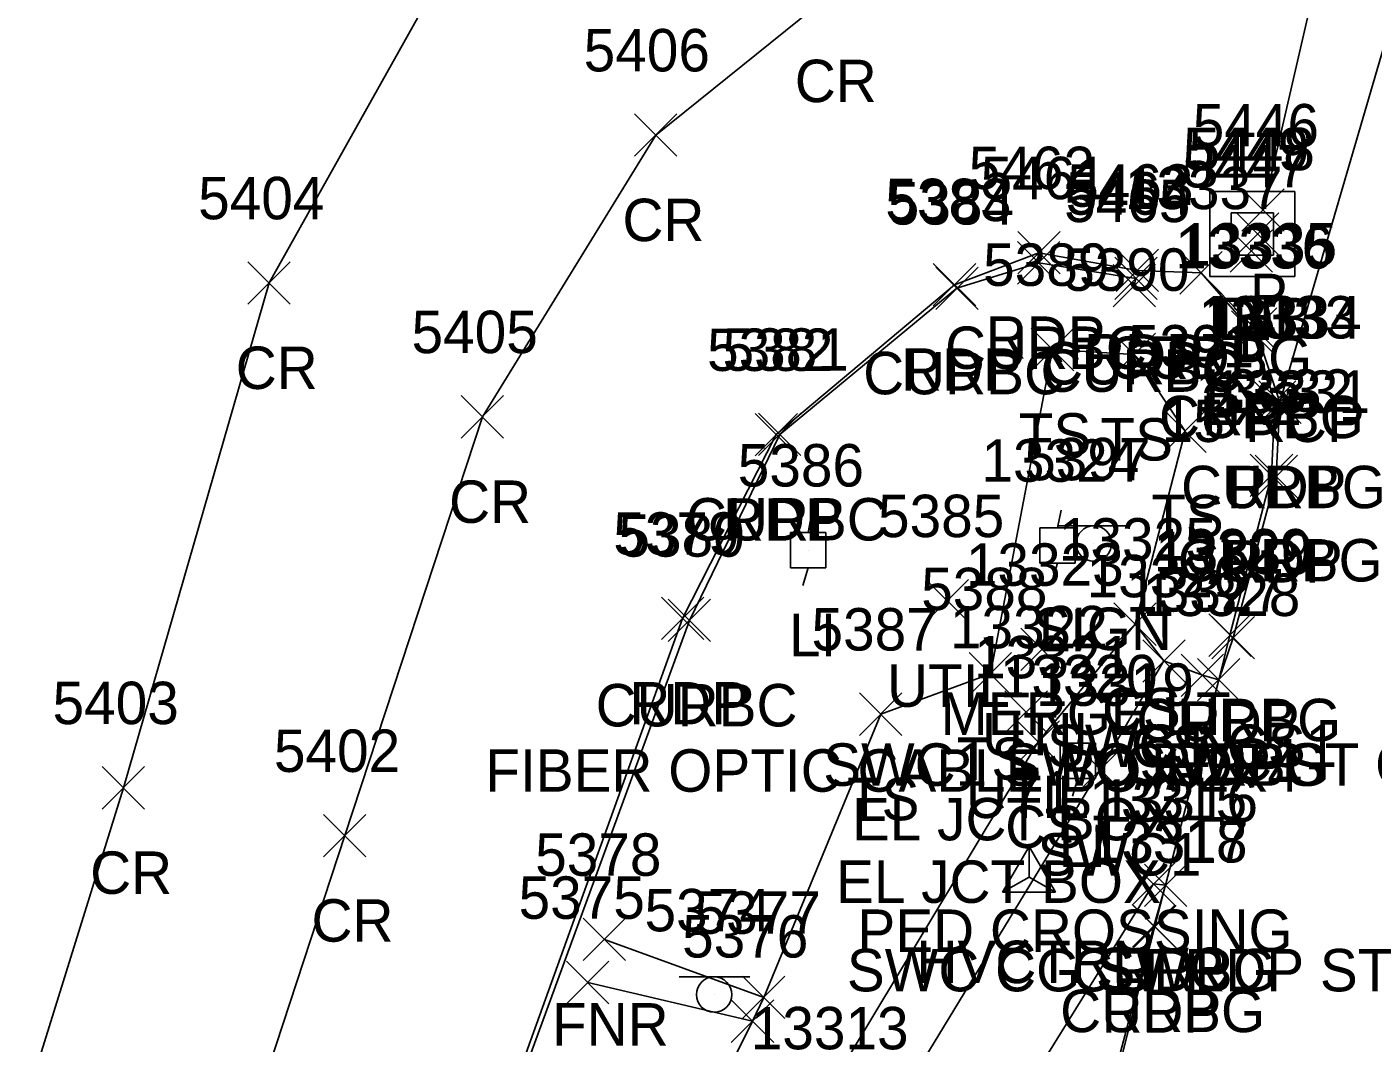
# Model space of a CAD drawing. Extents: x 1462089 to 1464015, y 730534 to 736144.
# Drawn here: x 1462420.6 to 1462484, y 731071.3 to 731119.2 of the extents above; entities that cross this region are included whole.
import ezdxf

# ---------------------------------------------------------------- set-up
doc = ezdxf.new("R2010")
doc.units = 0
for name, color, linetype in [('C_A', 7, 'Continuous'), ('C_I', 7, 'Continuous'), ('CPSM', 7, 'Continuous'), ('D_A', 7, 'Continuous'), ('D_C', 7, 'Continuous'), ('D_I', 7, 'Continuous'), ('D_TIC', 7, 'Continuous'), ('DCP', 7, 'Continuous'), ('DS', 7, 'Continuous'), ('L_A', 7, 'Continuous'), ('L_I', 7, 'Continuous'), ('L_TIC', 7, 'Continuous'), ('LELB', 7, 'Continuous'), ('LFNC', 7, 'Continuous'), ('P_A', 7, 'Continuous'), ('P_I', 7, 'Continuous'), ('P_TIC', 7, 'Continuous'), ('PET', 7, 'Continuous'), ('PRC', 7, 'Continuous'), ('R_A', 7, 'Continuous'), ('R_I', 7, 'Continuous'), ('R_TIC', 7, 'Continuous'), ('RC', 7, 'Continuous'), ('RSW', 7, 'Continuous'), ('S_A', 7, 'Continuous'), ('S_C', 7, 'Continuous'), ('S_I', 7, 'Continuous'), ('SSGN', 7, 'Continuous'), ('U_A', 7, 'Continuous'), ('U_C', 7, 'Continuous'), ('U_I', 7, 'Continuous'), ('UDEFAULT', 7, 'Continuous'), ('ULP', 7, 'Continuous')]:
    doc.layers.add(name, color=color, linetype=linetype)

msp = doc.modelspace()

# ---------------------------------------------------------------- linework, layer by layer
at = {"layer": 'CPSM'}
for p, q in [((1462466.581, 731078.433), (1462467.831, 731080.598)), ((1462469.081, 731078.433), (1462467.831, 731080.598)), ((1462467.831, 731079.154), (1462467.831, 731080.598)), ((1462466.581, 731078.433), (1462467.831, 731079.154)), ((1462467.831, 731079.154), (1462467.831, 731079.154)), ((1462467.831, 731079.154), (1462469.081, 731078.433)), ((1462466.581, 731078.433), (1462469.081, 731078.433))]:
    msp.add_line(p, q, dxfattribs=at)
at = {"layer": 'D_TIC'}
for points in [[(1462477.856, 731109.589), (1462479.856, 731111.589)], [(1462479.856, 731109.589), (1462477.856, 731111.589)], [(1462477.605, 731108.468), (1462479.605, 731110.468)], [(1462479.605, 731108.468), (1462477.605, 731110.468)], [(1462477.304, 731107.658), (1462479.304, 731109.658)], [(1462479.304, 731107.658), (1462477.304, 731109.658)]]:
    msp.add_lwpolyline(points, dxfattribs=at)
at = {"layer": 'DCP'}
msp.add_lwpolyline([(1462495.806, 731184.163), (1462478.856, 731110.589)], dxfattribs=at)
at = {"layer": 'DS'}
for p, q in [((1462476.35, 731111.465), (1462480.35, 731111.465)), ((1462476.35, 731107.465), (1462476.35, 731111.465)), ((1462480.35, 731111.465), (1462480.35, 731107.465)), ((1462477.35, 731108.465), (1462477.35, 731110.465)), ((1462477.35, 731110.465), (1462479.35, 731110.465)), ((1462479.35, 731110.465), (1462479.35, 731108.465)), ((1462478.356, 731109.467), (1462478.356, 731109.467)), ((1462478.356, 731109.467), (1462478.356, 731109.467)), ((1462479.35, 731108.465), (1462477.35, 731108.465)), ((1462480.35, 731107.465), (1462476.35, 731107.465))]:
    msp.add_line(p, q, dxfattribs=at)
at = {"layer": 'L_TIC'}
for points in [[(1462467.932, 731103.017), (1462469.932, 731105.017)], [(1462469.932, 731103.017), (1462467.932, 731105.017)], [(1462471.784, 731102.784), (1462473.784, 731104.784)], [(1462473.784, 731102.784), (1462471.784, 731104.784)], [(1462474.177, 731099.171), (1462476.177, 731101.171)], [(1462476.177, 731099.171), (1462474.177, 731101.171)], [(1462471.822, 731090.071), (1462473.822, 731092.071)], [(1462473.822, 731090.071), (1462471.822, 731092.071)], [(1462473.186, 731088.34), (1462475.186, 731090.34)], [(1462475.186, 731088.34), (1462473.186, 731090.34)], [(1462465.006, 731087.732), (1462467.006, 731089.732)], [(1462467.006, 731087.732), (1462465.006, 731089.732)], [(1462459.837, 731085.83), (1462461.837, 731087.83)], [(1462461.837, 731085.83), (1462459.837, 731087.83)], [(1462467.262, 731084.521), (1462469.262, 731086.521)], [(1462469.262, 731084.521), (1462467.262, 731086.521)], [(1462446.815, 731075.212), (1462448.815, 731077.212)], [(1462448.815, 731075.212), (1462446.815, 731077.212)], [(1462446.034, 731073.184), (1462448.034, 731075.184)], [(1462448.034, 731073.184), (1462446.034, 731075.184)], [(1462454.327, 731072.479), (1462456.327, 731074.479)], [(1462456.327, 731072.479), (1462454.327, 731074.479)], [(1462454.327, 731072.479), (1462456.327, 731074.479)], [(1462456.327, 731072.479), (1462454.327, 731074.479)], [(1462453.795, 731071.359), (1462455.795, 731073.359)], [(1462455.795, 731071.359), (1462453.795, 731073.359)], [(1462453.795, 731071.359), (1462455.795, 731073.359)], [(1462455.795, 731071.359), (1462453.795, 731073.359)]]:
    msp.add_lwpolyline(points, dxfattribs=at)
at = {"layer": 'LELB'}
for points in [[(1462388.784, 730976.66), (1462411.484, 730990.094), (1462421.935, 731006.514), (1462428.796, 731017.655), (1462436.067, 731033.981), (1462445.93, 731054.499), (1462454.795, 731072.359), (1462455.327, 731073.479), (1462460.837, 731086.83), (1462466.006, 731088.732), (1462468.932, 731104.017), (1462472.784, 731103.784), (1462475.177, 731100.171)], [(1462472.822, 731091.071), (1462475.177, 731100.171)], [(1462438.385, 730997.811), (1462437.442, 731000.874), (1462440.199, 731002.043), (1462438.722, 731007.676), (1462447.67, 731038.221), (1462450.051, 731039.02), (1462449.695, 731045.423), (1462457.738, 731068.033), (1462468.262, 731085.521), (1462472.822, 731091.071), (1462474.186, 731089.34)]]:
    msp.add_lwpolyline(points, dxfattribs=at)
at = {"layer": 'LFNC'}
for points in [[(1462455.327, 731073.479), (1462447.815, 731076.212)], [(1462447.034, 731074.184), (1462454.795, 731072.359)]]:
    msp.add_lwpolyline(points, dxfattribs=at)
at = {"layer": 'P_TIC'}
for points in [[(1462449.235, 731113.126), (1462451.235, 731115.126)], [(1462451.235, 731113.126), (1462449.235, 731115.126)], [(1462467.293, 731107.58), (1462469.293, 731109.58)], [(1462469.293, 731107.58), (1462467.293, 731109.58)], [(1462471.934, 731106.747), (1462473.934, 731108.747)], [(1462473.934, 731106.747), (1462471.934, 731108.747)], [(1462474.931, 731106.634), (1462476.931, 731108.634)], [(1462476.931, 731106.634), (1462474.931, 731108.634)], [(1462431.014, 731106.157), (1462433.014, 731108.157)], [(1462433.014, 731106.157), (1462431.014, 731108.157)], [(1462463.313, 731106.071), (1462465.313, 731108.071)], [(1462465.313, 731106.071), (1462463.313, 731108.071)], [(1462477.498, 731103.975), (1462479.498, 731105.975)], [(1462479.498, 731103.975), (1462477.498, 731105.975)], [(1462478.652, 731100.536), (1462480.652, 731102.536)], [(1462480.652, 731100.536), (1462478.652, 731102.536)], [(1462441.068, 731099.846), (1462443.068, 731101.846)], [(1462443.068, 731099.846), (1462441.068, 731101.846)], [(1462454.916, 731099.008), (1462456.916, 731101.008)], [(1462456.916, 731099.008), (1462454.916, 731101.008)], [(1462478.478, 731097.032), (1462480.478, 731099.032)], [(1462480.478, 731097.032), (1462478.478, 731099.032)], [(1462478.478, 731097.032), (1462480.478, 731099.032)], [(1462480.478, 731097.032), (1462478.478, 731099.032)], [(1462450.504, 731090.344), (1462452.504, 731092.344)], [(1462452.504, 731090.344), (1462450.504, 731092.344)], [(1462476.448, 731089.432), (1462478.448, 731091.432)], [(1462478.448, 731089.432), (1462476.448, 731091.432)], [(1462475.765, 731087.455), (1462477.765, 731089.455)], [(1462477.765, 731087.455), (1462475.765, 731089.455)], [(1462424.153, 731082.36), (1462426.153, 731084.36)], [(1462426.153, 731082.36), (1462424.153, 731084.36)], [(1462434.584, 731080.107), (1462436.584, 731082.107)], [(1462436.584, 731080.107), (1462434.584, 731082.107)], [(1462473.261, 731077.765), (1462475.261, 731079.765)], [(1462475.261, 731077.765), (1462473.261, 731079.765)], [(1462472.755, 731075.817), (1462474.755, 731077.817)], [(1462474.755, 731075.817), (1462472.755, 731077.817)]]:
    msp.add_lwpolyline(points, dxfattribs=at)
at = {"layer": 'PET'}
for points in [[(1462479.652, 731101.536), (1462491.671, 731142.677)], [(1462387.292, 730986.623), (1462398.522, 730993.91), (1462407.891, 731001.635), (1462416.71, 731011.448), (1462423.628, 731021.136), (1462432.283, 731037.778), (1462439.015, 731056.627), (1462451.504, 731091.344), (1462455.916, 731100.008), (1462464.313, 731107.071), (1462468.293, 731108.58), (1462472.934, 731107.747)], [(1462475.931, 731107.634), (1462472.934, 731107.747)], [(1462479.478, 731098.032), (1462479.652, 731101.536), (1462478.498, 731104.975), (1462475.931, 731107.634)], [(1462476.765, 731088.455), (1462477.448, 731090.432), (1462479.478, 731098.032)], [(1462474.261, 731078.765), (1462473.755, 731076.817)], [(1462473.755, 731076.817), (1462468.326, 731055.464)]]:
    msp.add_lwpolyline(points, dxfattribs=at)
at = {"layer": 'PRC'}
for points in [[(1462409.679, 731020.242), (1462411.132, 731022.358), (1462424.24, 731046.528), (1462435.584, 731081.107), (1462442.068, 731100.846), (1462450.235, 731114.126), (1462458.357, 731120.678), (1462472.223, 731125.09), (1462482.967, 731125.145)], [(1462400.806, 731025.082), (1462404.023, 731028.995), (1462414.273, 731048.406), (1462425.153, 731083.36), (1462432.014, 731107.157), (1462441.864, 731124.755)]]:
    msp.add_lwpolyline(points, dxfattribs=at)
at = {"layer": 'R_TIC'}
for points in [[(1462467.286, 731107.103), (1462469.286, 731109.103)], [(1462469.286, 731107.103), (1462467.286, 731109.103)], [(1462471.863, 731106.372), (1462473.863, 731108.372)], [(1462473.863, 731106.372), (1462471.863, 731108.372)], [(1462474.931, 731106.634), (1462476.931, 731108.634)], [(1462476.931, 731106.634), (1462474.931, 731108.634)], [(1462463.429, 731105.907), (1462465.429, 731107.907)], [(1462465.429, 731105.907), (1462463.429, 731107.907)], [(1462471.786, 731106.023), (1462473.786, 731108.023)], [(1462473.786, 731106.023), (1462471.786, 731108.023)], [(1462477.367, 731103.837), (1462479.367, 731105.837)], [(1462479.367, 731103.837), (1462477.367, 731105.837)], [(1462478.407, 731100.538), (1462480.407, 731102.538)], [(1462480.407, 731100.538), (1462478.407, 731102.538)], [(1462455.078, 731099.016), (1462457.078, 731101.016)], [(1462457.078, 731099.016), (1462455.078, 731101.016)], [(1462478.252, 731097.085), (1462480.252, 731099.085)], [(1462480.252, 731097.085), (1462478.252, 731099.085)], [(1462450.824, 731090.253), (1462452.824, 731092.253)], [(1462452.824, 731090.253), (1462450.824, 731092.253)], [(1462476.297, 731089.556), (1462478.297, 731091.556)], [(1462478.297, 731089.556), (1462476.297, 731091.556)], [(1462473.186, 731088.34), (1462475.186, 731090.34)], [(1462475.186, 731088.34), (1462473.186, 731090.34)], [(1462474.994, 731087.665), (1462476.994, 731089.665)], [(1462476.994, 731087.665), (1462474.994, 731089.665)], [(1462475.765, 731087.455), (1462477.765, 731089.455)], [(1462477.765, 731087.455), (1462475.765, 731089.455)], [(1462475.765, 731087.455), (1462477.765, 731089.455)], [(1462477.765, 731087.455), (1462475.765, 731089.455)], [(1462475.765, 731087.455), (1462477.765, 731089.455)], [(1462477.765, 731087.455), (1462475.765, 731089.455)], [(1462470.187, 731083.223), (1462472.187, 731085.223)], [(1462472.187, 731083.223), (1462470.187, 731085.223)], [(1462472.693, 731077.831), (1462474.693, 731079.831)], [(1462474.693, 731077.831), (1462472.693, 731079.831)], [(1462473.261, 731077.765), (1462475.261, 731079.765)], [(1462475.261, 731077.765), (1462473.261, 731079.765)], [(1462473.261, 731077.765), (1462475.261, 731079.765)], [(1462475.261, 731077.765), (1462473.261, 731079.765)], [(1462472.71, 731075.842), (1462474.71, 731077.842)], [(1462474.71, 731075.842), (1462472.71, 731077.842)]]:
    msp.add_lwpolyline(points, dxfattribs=at)
at = {"layer": 'RC'}
for points in [[(1462387.333, 730986.402), (1462398.785, 730994.055), (1462408.14, 731001.502), (1462416.92, 731011.369), (1462423.965, 731020.93), (1462432.407, 731037.66), (1462439.138, 731056.597), (1462451.824, 731091.253), (1462456.078, 731100.016), (1462464.429, 731106.907), (1462468.286, 731108.103), (1462472.863, 731107.372), (1462472.786, 731107.023)], [(1462476.765, 731088.455), (1462477.297, 731090.556), (1462479.252, 731098.085), (1462479.407, 731101.538), (1462478.367, 731104.837), (1462475.931, 731107.634)], [(1462474.261, 731078.765), (1462473.71, 731076.842)], [(1462473.71, 731076.842), (1462468.059, 731055.45)]]:
    msp.add_lwpolyline(points, dxfattribs=at)
at = {"layer": 'RSW'}
for points in [[(1462365.212, 730706.592), (1462365.681, 730709.782), (1462367.075, 730715.114), (1462375.579, 730745.466), (1462378.85, 730756.938), (1462385.645, 730780.966), (1462396.441, 730819.679), (1462403.544, 730845.945), (1462401.341, 730846.491), (1462400.759, 730846.71), (1462402.181, 730851.525), (1462402.735, 730851.199), (1462404.924, 730850.627), (1462415.031, 730885.133), (1462424.083, 730920.735), (1462432.259, 730954.615), (1462438.298, 730978.946), (1462452.958, 731038.493), (1462460.269, 731066.266), (1462471.187, 731084.223), (1462474.186, 731089.34), (1462475.994, 731088.665), (1462476.765, 731088.455)], [(1462369.056, 730705.4), (1462369.741, 730708.321), (1462371.303, 730712.905), (1462380.074, 730743.761), (1462383.54, 730755.608), (1462390.334, 730779.631), (1462401.128, 730818.25), (1462408.876, 730846.655), (1462419.305, 730882.825), (1462428.728, 730919.268), (1462437.082, 730953.461), (1462442.756, 730977.862), (1462457.49, 731036.904), (1462465.003, 731064.856), (1462473.693, 731078.831), (1462474.261, 731078.765), (1462476.765, 731088.455)]]:
    msp.add_lwpolyline(points, dxfattribs=at)
at = {"layer": 'SSGN'}
for p, q in [((1462469.234, 731095.707), (1462472.567, 731095.707)), ((1462470.881, 731094.874), (1462470.881, 731094.874)), ((1462451.343, 731074.448), (1462454.676, 731074.448)), ((1462452.989, 731073.614), (1462452.989, 731073.614))]:
    msp.add_line(p, q, dxfattribs=at)
for centre in [(1462470.881, 731094.874), (1462452.989, 731073.614)]:
    msp.add_circle(centre, 0.833, dxfattribs=at)
at = {"layer": 'UDEFAULT'}
for points in [[(1462462.972, 731091.175), (1462464.972, 731093.175)], [(1462464.972, 731091.175), (1462462.972, 731093.175)], [(1462467.442, 731088.883), (1462469.442, 731090.883)], [(1462469.442, 731088.883), (1462467.442, 731090.883)], [(1462466.692, 731085.935), (1462468.692, 731087.935)], [(1462468.692, 731085.935), (1462466.692, 731087.935)]]:
    msp.add_lwpolyline(points, dxfattribs=at)
at = {"layer": 'ULP'}
for p, q in [((1462469.34, 731096.452), (1462469.173, 731095.618)), ((1462457.583, 731096.228), (1462457.417, 731095.394)), ((1462456.583, 731093.728), (1462456.583, 731095.394)), ((1462456.583, 731095.394), (1462458.25, 731095.394)), ((1462458.25, 731095.394), (1462458.25, 731093.728)), ((1462468.34, 731093.952), (1462468.34, 731095.618)), ((1462468.34, 731095.618), (1462470.007, 731095.618)), ((1462470.007, 731095.618), (1462470.007, 731093.952)), ((1462457.417, 731094.561), (1462457.417, 731094.561)), ((1462469.173, 731094.785), (1462469.173, 731094.785)), ((1462470.007, 731093.952), (1462468.34, 731093.952)), ((1462468.923, 731093.118), (1462469.173, 731093.952)), ((1462458.25, 731093.728), (1462456.583, 731093.728)), ((1462457.167, 731092.894), (1462457.417, 731093.728)), ((1462470.294, 731086.292), (1462470.127, 731085.458)), ((1462469.294, 731083.792), (1462469.294, 731085.458)), ((1462469.294, 731085.458), (1462470.96, 731085.458)), ((1462470.96, 731085.458), (1462470.96, 731083.792)), ((1462470.127, 731084.625), (1462470.127, 731084.625)), ((1462470.96, 731083.792), (1462469.294, 731083.792)), ((1462469.877, 731082.958), (1462470.127, 731083.792))]:
    msp.add_line(p, q, dxfattribs=at)

# ---------------------------------------------------------------- texts
at = {"layer": 'C_A'}
msp.add_text('HVCTRL', height=2, dxfattribs=at).set_placement((1462462.524, 731074.154))
at = {"layer": 'C_I'}
msp.add_text('71', height=2, dxfattribs=at).set_placement((1462466.933, 731082.154))
at = {"layer": 'D_A'}
for s, p in [('P', (1462478.234, 731105.589)), ('DIB', (1462476.707, 731104.468)), ('DI', (1462477.411, 731104.467)), ('P', (1462477.682, 731103.658))]:
    msp.add_text(s, height=2, dxfattribs=at).set_placement(p)
at = {"layer": 'D_C'}
for s, p in [('2X2', (1462475.93, 731100.467)), ('15"RCP', (1462474.076, 731099.658))]:
    msp.add_text(s, height=2, dxfattribs=at).set_placement(p)
at = {"layer": 'D_I'}
for s, p in [('5446', (1462475.541, 731113.589)), ('5449', (1462475.088, 731112.467)), ('5448', (1462475.345, 731112.468)), ('5447', (1462475.044, 731111.658))]:
    msp.add_text(s, height=2, dxfattribs=at).set_placement(p)
at = {"layer": 'L_A'}
for s, p in [('TS', (1462467.341, 731099.017)), ('TS', (1462471.193, 731098.784)), ('TS', (1462473.586, 731095.171)), ('CS', (1462471.263, 731086.071)), ('CS', (1462472.627, 731084.34)), ('TS', (1462464.416, 731083.732)), ('TS', (1462459.246, 731081.83)), ('CS', (1462466.703, 731080.521)), ('FNR', (1462445.351, 731071.212))]:
    msp.add_text(s, height=2, dxfattribs=at).set_placement(p)
at = {"layer": 'L_I'}
for s, p in [('5389', (1462465.664, 731107.017)), ('5390', (1462469.438, 731106.784)), ('5391', (1462472.484, 731103.171)), ('13325', (1462469.232, 731094.071)), ('13326', (1462470.541, 731092.34)), ('5388', (1462462.746, 731091.732)), ('5387', (1462457.577, 731089.83)), ('13321', (1462465.238, 731088.521)), ('5378', (1462444.556, 731079.212)), ('5375', (1462443.775, 731077.184)), ('5377', (1462452.067, 731076.479)), ('5377', (1462452.067, 731076.479)), ('5376', (1462451.48, 731075.359)), ('5376', (1462451.48, 731075.359)), ('13313', (1462454.715, 731071.033))]:
    msp.add_text(s, height=2, dxfattribs=at).set_placement(p)
at = {"layer": 'P_A'}
for s, p in [('CR', (1462456.79, 731115.678)), ('CR', (1462448.668, 731109.126)), ('RDP', (1462465.781, 731103.58)), ('RDP', (1462470.422, 731102.747)), ('RDP', (1462473.419, 731102.634)), ('CR', (1462430.447, 731102.157)), ('RDP', (1462461.801, 731102.071)), ('RDP', (1462475.986, 731099.975)), ('RDP', (1462477.14, 731096.536)), ('CR', (1462440.501, 731095.846)), ('RDP', (1462453.405, 731095.008)), ('RDP', (1462476.966, 731093.032)), ('RDP', (1462476.966, 731093.032)), ('RDP', (1462448.992, 731086.344)), ('RDP', (1462474.937, 731085.432)), ('RDP', (1462474.254, 731083.455)), ('CR', (1462423.586, 731078.36)), ('CR', (1462434.017, 731076.107)), ('RDP', (1462471.749, 731073.765)), ('RDP', (1462471.243, 731071.817))]:
    msp.add_text(s, height=2, dxfattribs=at).set_placement(p)
at = {"layer": 'P_I'}
for s, p in [('5406', (1462446.842, 731117.126)), ('5462', (1462464.986, 731111.58)), ('5404', (1462428.675, 731110.157)), ('5463', (1462469.627, 731110.747)), ('13337', (1462472.341, 731110.634)), ('5383', (1462461.053, 731110.071)), ('13335', (1462474.908, 731107.975)), ('13334', (1462476.061, 731104.536)), ('5405', (1462438.73, 731103.846)), ('5382', (1462452.657, 731103.008)), ('13331', (1462476.455, 731101.032)), ('13331', (1462476.455, 731101.032)), ('5379', (1462448.236, 731094.344)), ('13330', (1462473.772, 731093.432)), ('13328', (1462473.175, 731091.455)), ('5403', (1462421.814, 731086.36)), ('5402', (1462432.246, 731084.107)), ('13316', (1462471.182, 731081.765)), ('13317', (1462470.732, 731079.817))]:
    msp.add_text(s, height=2, dxfattribs=at).set_placement(p)
at = {"layer": 'R_A'}
for s, p in [('CURBC', (1462463.869, 731103.103)), ('CURBG', (1462471.514, 731102.634)), ('CURBC', (1462460.012, 731101.907)), ('CURBC', (1462468.369, 731102.023)), ('CURBC', (1462468.446, 731102.372)), ('CURBG', (1462473.95, 731099.837)), ('CURBG', (1462474.989, 731096.538)), ('CURBC', (1462451.661, 731095.016)), ('CURBG', (1462474.835, 731093.085)), ('CURBC', (1462447.407, 731086.253)), ('CURBG', (1462472.88, 731085.556)), ('SWC1 CS1', (1462468.675, 731084.34)), ('SWC1', (1462473.033, 731083.665)), ('SWC1 SWC RDP ST CG ST', (1462458.128, 731083.455)), ('SWC1 SWC RDP ST CG ST', (1462458.128, 731083.455)), ('CURBG', (1462472.348, 731083.455)), ('SWC1', (1462468.226, 731079.223)), ('SWC CG ST RDP ST', (1462459.245, 731073.765)), ('CURBG', (1462469.843, 731073.765)), ('SWC', (1462471.055, 731073.831)), ('CURBG', (1462469.293, 731071.842))]:
    msp.add_text(s, height=2, dxfattribs=at).set_placement(p)
at = {"layer": 'R_I'}
for s, p in [('5461', (1462465.546, 731111.103)), ('5464', (1462469.556, 731110.372)), ('13337', (1462472.341, 731110.634)), ('5384', (1462461.17, 731109.907)), ('5465', (1462469.479, 731110.023)), ('13336', (1462474.722, 731107.837)), ('13333', (1462475.816, 731104.538)), ('5381', (1462453.386, 731103.016)), ('13332', (1462475.662, 731101.085)), ('5380', (1462448.478, 731094.253)), ('13329', (1462473.699, 731093.556)), ('13326', (1462470.541, 731092.34)), ('13327', (1462472.404, 731091.665)), ('13328', (1462473.175, 731091.455)), ('13328', (1462473.175, 731091.455)), ('13328', (1462473.175, 731091.455)), ('13319', (1462468.156, 731087.223)), ('13315', (1462470.67, 731081.831)), ('13316', (1462471.182, 731081.765)), ('13316', (1462471.182, 731081.765)), ('13318', (1462470.687, 731079.842))]:
    msp.add_text(s, height=2, dxfattribs=at).set_placement(p)
at = {"layer": 'S_A'}
msp.add_text('SIGN', height=2, dxfattribs=at).set_placement((1462468.019, 731089.854))
at = {"layer": 'S_C'}
msp.add_text('MERGE LT', height=2, dxfattribs=at).set_placement((1462463.657, 731085.854))
at = {"layer": 'S_I'}
for s, p in [('5397', (1462467.601, 731097.854)), ('5374', (1462449.71, 731076.594))]:
    msp.add_text(s, height=2, dxfattribs=at).set_placement(p)
at = {"layer": 'U_A'}
for s, p in [('LI', (1462456.519, 731089.561)), ('LI', (1462468.276, 731089.785)), ('UTIL', (1462461.137, 731087.175)), ('UTIL', (1462465.608, 731084.883)), ('UTIL', (1462464.857, 731081.935)), ('LI', (1462469.229, 731079.625))]:
    msp.add_text(s, height=2, dxfattribs=at).set_placement(p)
at = {"layer": 'U_C'}
for s, p in [('FIBER OPTIC CABLE BOX-2X4', (1462442.208, 731083.175)), ('EL JCT BOX', (1462459.482, 731080.883)), ('EL JCT BOX', (1462458.731, 731077.935)), ('PED CROSSING', (1462459.741, 731075.625))]:
    msp.add_text(s, height=2, dxfattribs=at).set_placement(p)
at = {"layer": 'U_I'}
for s, p in [('5386', (1462454.102, 731097.561)), ('13324', (1462465.583, 731097.785)), ('5385', (1462460.712, 731095.175)), ('13323', (1462464.852, 731092.883)), ('13322', (1462464.101, 731089.935)), ('13320', (1462466.45, 731087.625))]:
    msp.add_text(s, height=2, dxfattribs=at).set_placement(p)

doc.saveas('drawing.dxf')
